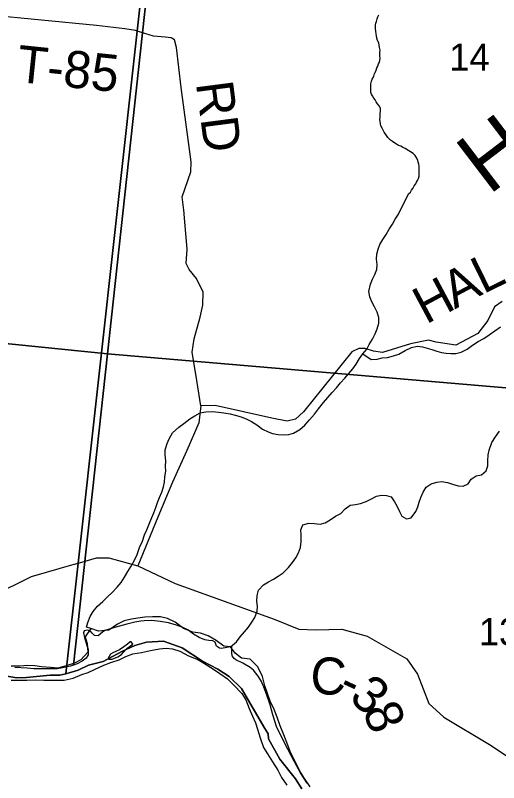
# Model space of a CAD drawing. Extents: x 0 to 1064, y 0 to 440.
# Drawn here: x 283.04 to 294.9, y 158.29 to 177.13 of the extents above; entities that cross this region are included whole.
import ezdxf

# ---------------------------------------------------------------- set-up
doc = ezdxf.new("R2010")
doc.units = 0
for name, color, linetype in [('GM_X_County_Road', 7, 'Continuous'), ('GM_X_County_Road_Text', 7, 'Continuous'), ('GM_X_Major_River', 7, 'Continuous'), ('GM_X_Minor_River', 7, 'Continuous'), ('GM_X_Minor_River_Text', 7, 'Continuous'), ('GM_X_Section', 7, 'Continuous'), ('GM_X_Section_Text', 7, 'Continuous'), ('GM_X_Township', 7, 'Continuous'), ('GM_X_Township_Road', 7, 'Continuous'), ('GM_X_Township_Road_Text', 7, 'Continuous')]:
    doc.layers.add(name, color=color, linetype=linetype)

msp = doc.modelspace()

# ---------------------------------------------------------------- linework, layer by layer
at = {"layer": 'GM_X_County_Road'}
for points in [[(284.494, 163.655), (284.58, 163.68), (284.613, 163.689), (285.034, 163.809), (285.332, 163.81), (286.051, 163.614), (286.96, 163.179), (289.392, 162.302), (290.001, 162.054), (290.414, 162.04), (291.058, 162.059), (291.675, 161.884), (292.648, 161.325), (292.908, 160.95), (293.187, 160.234), (293.557, 159.899), (294.68, 159.223), (295.988, 158.354)], [(271.206, 161.214), (271.641, 161.103), (272.417, 161.034), (272.989, 161.054), (273.696, 161.18), (274.566, 161.231), (274.953, 161.157), (275.259, 160.97), (275.816, 160.826), (276.551, 160.824), (276.82, 160.904), (277.737, 161.216), (278.414, 161.386), (278.804, 161.409), (279.26, 161.413), (280.098, 161.713), (281.25, 162.239), (282.459, 162.866), (283.44, 163.352), (284.489, 163.654), (284.494, 163.655)]]:
    msp.add_lwpolyline(points, dxfattribs=at)
at = {"layer": 'GM_X_Major_River'}
for points in [[(290.278, 158.182), (290.137, 158.392), (290.015, 158.589), (289.911, 158.805), (289.806, 159.008), (289.732, 159.204), (289.63, 159.462), (289.544, 159.682), (289.471, 159.897), (289.39, 160.087), (289.298, 160.29), (289.218, 160.499), (289.162, 160.664), (289.107, 160.89), (288.991, 161.13), (288.802, 161.323), (288.589, 161.34), (288.434, 161.466), (288.323, 161.62), (288.159, 161.637), (287.968, 161.781), (287.77, 161.895), (287.583, 161.955), (287.395, 161.984), (287.166, 162.069), (286.964, 162.225), (286.777, 162.321), (286.608, 162.356), (286.407, 162.355), (286.218, 162.347), (286.048, 162.327), (285.889, 162.301), (285.711, 162.257), (285.545, 162.176), (285.334, 162.035), (285.084, 162.005), (284.891, 162.071), (284.758, 161.868), (284.803, 161.702), (284.822, 161.495), (284.652, 161.299), (284.492, 161.218), (284.29, 161.156), (284.082, 161.101), (283.906, 161.117), (283.687, 161.129), (283.517, 161.157), (283.347, 161.162), (283.152, 161.148), (282.939, 161.148)], [(285.436, 161.474), (285.374, 161.439), (285.342, 161.385), (285.317, 161.343), (285.334, 161.319), (285.419, 161.323), (285.555, 161.374), (285.648, 161.438), (285.704, 161.498), (285.779, 161.581), (285.928, 161.686)], [(285.928, 161.686), (285.887, 161.742), (285.856, 161.743), (285.794, 161.684), (285.701, 161.625), (285.601, 161.549), (285.522, 161.514), (285.436, 161.474)], [(282.936, 160.801), (283.137, 160.803), (283.32, 160.804), (283.527, 160.811), (283.739, 160.806), (283.897, 160.802), (284.08, 160.803), (284.238, 160.805), (284.458, 160.854), (284.674, 160.946), (284.827, 160.991), (284.987, 161.066), (285.209, 161.176), (285.381, 161.238), (285.589, 161.306), (285.75, 161.387), (285.922, 161.45), (286.141, 161.481), (286.362, 161.53), (286.582, 161.573), (286.746, 161.587), (286.898, 161.577), (287.079, 161.512), (287.295, 161.403), (287.518, 161.313), (287.686, 161.217), (287.907, 161.072), (288.062, 160.965), (288.248, 160.833), (288.408, 160.683), (288.597, 160.478), (288.697, 160.317), (288.782, 160.108), (288.863, 159.918), (288.938, 159.758), (288.982, 159.599), (289.05, 159.391), (289.135, 159.152), (289.228, 158.992), (289.351, 158.8), (289.48, 158.597), (289.572, 158.412), (289.707, 158.226)]]:
    msp.add_lwpolyline(points, dxfattribs=at)
at = {"layer": 'GM_X_Minor_River'}
for points in [[(292.445, 172.252), (292.692, 172.751), (292.742, 172.792), (292.768, 172.834), (292.794, 172.882), (292.832, 172.941), (292.871, 172.995), (292.884, 173.037), (292.916, 173.078), (292.936, 173.126), (292.95, 173.18), (292.957, 173.223), (292.953, 173.284), (292.949, 173.338), (292.956, 173.381), (292.952, 173.423), (292.947, 173.472), (292.931, 173.521), (292.92, 173.564), (292.897, 173.625), (292.851, 173.687), (292.804, 173.737), (292.744, 173.782), (292.703, 173.807), (292.613, 173.859), (292.547, 173.891), (292.499, 173.917), (292.445, 173.937), (292.397, 173.969), (292.356, 173.994), (292.296, 174.032), (292.248, 174.064), (292.184, 174.133), (292.137, 174.201), (292.097, 174.263), (292.068, 174.313), (292.045, 174.356), (292.016, 174.418), (292, 174.467), (291.995, 174.521), (291.991, 174.582), (291.993, 174.625), (291.995, 174.679), (291.996, 174.722), (292.004, 174.776), (292, 174.849), (291.972, 174.905), (291.931, 174.954), (291.896, 175.004), (291.873, 175.053), (291.844, 175.097), (291.809, 175.152), (291.78, 175.196), (291.763, 175.239), (291.765, 175.293), (291.767, 175.336), (291.769, 175.397), (291.77, 175.451), (291.785, 175.511), (291.798, 175.56), (291.837, 175.631), (291.851, 175.679), (291.871, 175.727), (291.897, 175.787), (291.917, 175.841), (291.937, 175.883), (291.957, 175.937), (291.977, 175.979), (291.984, 176.021), (291.992, 176.076), (291.988, 176.131), (291.989, 176.173), (291.991, 176.222), (291.993, 176.276), (291.983, 176.343), (291.972, 176.398), (291.962, 176.453), (291.933, 176.515), (291.917, 176.57), (291.907, 176.631), (291.896, 176.674), (291.886, 176.741), (291.882, 176.802), (291.883, 176.844), (291.885, 176.899), (291.893, 176.941), (291.906, 176.983), (291.921, 177.043), (291.94, 177.091), (291.966, 177.145)], [(292.301, 172.005), (292.364, 172.125), (292.445, 172.252)], [(284.891, 162.071), (284.791, 162.106), (284.817, 162.221), (284.874, 162.366), (284.949, 162.486), (285.061, 162.618), (285.185, 162.738), (285.302, 162.851), (285.419, 162.959), (285.543, 163.084), (285.636, 163.204), (285.717, 163.331), (285.805, 163.469), (285.88, 163.601), (285.968, 163.752), (286.031, 163.891), (286.088, 164.06), (286.164, 164.217), (286.209, 164.374), (286.266, 164.494), (286.336, 164.663), (286.393, 164.796), (286.437, 164.911), (286.488, 165.044), (286.532, 165.165), (286.583, 165.291), (286.64, 165.424), (286.679, 165.551), (286.699, 165.666), (286.713, 165.794), (286.734, 165.933), (286.73, 166.055), (286.732, 166.194), (286.716, 166.334), (286.718, 166.462), (286.764, 166.619), (286.814, 166.734), (286.896, 166.878), (287.056, 167.015), (287.173, 167.105), (287.321, 167.224), (287.45, 167.295), (287.579, 167.365), (287.719, 167.394), (287.877, 167.403), (288.029, 167.389), (288.162, 167.368), (288.314, 167.348), (288.435, 167.315), (288.58, 167.27), (288.719, 167.214), (288.84, 167.157), (288.966, 167.076), (289.11, 166.964), (289.243, 166.901), (289.357, 166.863), (289.491, 166.837), (289.637, 166.828), (289.752, 166.839), (289.868, 166.873), (290.022, 166.962), (290.145, 167.063), (290.263, 167.201), (290.387, 167.339), (290.48, 167.471), (290.604, 167.621), (290.71, 167.747), (290.821, 167.867), (290.92, 167.986), (291.026, 168.106), (291.131, 168.22), (291.23, 168.334), (291.323, 168.448), (291.404, 168.568), (291.492, 168.7), (291.573, 168.815), (291.666, 168.935), (291.729, 169.049), (291.804, 169.175), (291.873, 169.308), (291.924, 169.435), (291.962, 169.568), (291.965, 169.707), (291.918, 169.842), (291.86, 169.97), (291.795, 170.093), (291.742, 170.221), (291.72, 170.349), (291.76, 170.525), (291.81, 170.652), (291.867, 170.766), (291.912, 170.887), (291.926, 171.014), (291.904, 171.142), (291.912, 171.264), (291.944, 171.385), (291.989, 171.505), (292.064, 171.626), (292.139, 171.746), (292.22, 171.878), (292.301, 172.005)], [(291.573, 168.815), (291.771, 168.678), (291.923, 168.687), (292.045, 168.716), (292.173, 168.726), (292.32, 168.772), (292.454, 168.813), (292.608, 168.901), (292.767, 168.972), (292.901, 169.006), (293.035, 168.986), (293.15, 168.959), (293.265, 168.927), (293.385, 168.883), (293.5, 168.851), (293.616, 168.831), (293.731, 168.829), (293.853, 168.827), (293.981, 168.855), (294.128, 168.932), (294.263, 169.027), (294.405, 169.122), (294.54, 169.193), (294.675, 169.288), (294.81, 169.383), (294.952, 169.478)], [(288.323, 161.62), (288.469, 161.744), (288.562, 161.864), (288.668, 161.989), (288.761, 162.103), (288.842, 162.224), (288.917, 162.344), (288.98, 162.495), (288.988, 162.622), (288.972, 162.744), (288.974, 162.884), (289.007, 163.011), (289.131, 163.142), (289.254, 163.219), (289.376, 163.284), (289.493, 163.361), (289.616, 163.439), (289.746, 163.57), (289.845, 163.69), (289.926, 163.81), (289.989, 163.931), (290.04, 164.064), (290.055, 164.209), (290.057, 164.367), (290.047, 164.495), (290.098, 164.616), (290.244, 164.656), (290.372, 164.648), (290.524, 164.633), (290.646, 164.668), (290.769, 164.739), (290.898, 164.828), (291.027, 164.898), (291.138, 165.012), (291.261, 165.101), (291.389, 165.117), (291.517, 165.146), (291.652, 165.192), (291.768, 165.251), (291.909, 165.322), (292.031, 165.344), (292.153, 165.342), (292.268, 165.304), (292.351, 165.187), (292.415, 165.065), (292.474, 164.948), (292.527, 164.832), (292.641, 164.763), (292.757, 164.792), (292.875, 164.942), (292.92, 165.057), (292.952, 165.171), (292.997, 165.286), (293.054, 165.419), (293.123, 165.545), (293.246, 165.629), (293.386, 165.663), (293.508, 165.679), (293.647, 165.659), (293.774, 165.614), (293.907, 165.575), (294.029, 165.567), (294.158, 165.626), (294.226, 165.741), (294.349, 165.824), (294.483, 165.846), (294.601, 165.947), (294.639, 166.068), (294.641, 166.19), (294.65, 166.335), (294.67, 166.456), (294.734, 166.638), (294.827, 166.776), (294.927, 166.92)]]:
    msp.add_lwpolyline(points, dxfattribs=at)
at = {"layer": 'GM_X_Section'}
for points in [[(271.692, 187.055), (287.113, 185.421), (285.299, 168.818), (269.974, 170.372)], [(287.113, 185.421), (302.913, 183.69), (301.499, 167.436), (285.299, 168.818)]]:
    msp.add_lwpolyline(points, close=True, dxfattribs=at)
for points in [[(269.974, 170.372), (285.299, 168.818), (284.465, 161.175), (284.397, 161.146), (284.197, 161.107), (284.069, 161.085), (283.857, 161.083), (283.494, 161.084), (283.33, 161.099), (283.028, 161.111)], [(290.203, 158.274), (290.038, 158.531), (289.892, 158.801), (289.728, 159.113), (289.587, 159.376), (289.453, 159.663), (289.362, 159.956), (289.294, 160.2), (289.208, 160.462), (289.138, 160.633), (289.08, 160.767), (288.998, 160.902), (288.886, 161.049), (288.808, 161.118), (288.622, 161.218), (288.454, 161.3), (288.412, 161.337), (288.359, 161.405), (288.354, 161.472), (288.357, 161.629), (288.23, 161.607), (288.102, 161.579), (288.054, 161.592), (287.982, 161.642), (287.947, 161.74), (287.887, 161.771), (287.79, 161.779), (287.694, 161.793), (287.549, 161.85), (287.418, 161.937), (287.274, 162.043), (287.154, 162.1), (286.998, 162.151), (286.799, 162.21), (286.599, 162.244), (286.388, 162.266), (286.206, 162.257), (286.121, 162.253), (285.975, 162.225), (285.774, 162.18), (285.506, 162.107), (285.238, 162.027), (285.183, 161.985), (285.072, 161.891), (284.981, 161.898), (284.928, 161.96), (284.886, 162.003), (284.814, 162.029), (284.729, 162.018), (284.716, 161.964), (284.738, 161.854), (284.795, 161.659), (284.829, 161.556), (284.827, 161.429), (284.777, 161.345), (284.685, 161.268), (284.556, 161.203), (284.465, 161.175), (285.299, 168.818), (301.499, 167.436)]]:
    msp.add_lwpolyline(points, dxfattribs=at)
at = {"layer": 'GM_X_Township'}
for points in [[(290.071, 158.133), (289.92, 158.381), (289.536, 158.867), (289.256, 159.361), (289.247, 159.482), (289.144, 159.661), (288.591, 160.596), (288.29, 160.893), (288.014, 161.074), (287.636, 161.273), (287.133, 161.6), (286.68, 161.759), (286.257, 161.733), (285.978, 161.657), (285.671, 161.519), (285.199, 161.264), (284.833, 161.169), (284.584, 161.049), (284.279, 160.96), (284.58, 163.68), (286.03, 176.744), (286.983, 185.335), (287.73, 191.491), (288.677, 200.756)], [(286.983, 185.335), (286.03, 176.744), (284.58, 163.68), (284.279, 160.96), (284.136, 160.93), (283.899, 160.929), (283.315, 160.871), (283.079, 160.864), (282.786, 160.911)], [(282.786, 160.911), (283.079, 160.864), (283.315, 160.871), (283.899, 160.929), (284.136, 160.93), (284.279, 160.96), (284.584, 161.049), (284.833, 161.169), (285.199, 161.264), (285.671, 161.519), (285.978, 161.657), (286.257, 161.733), (286.68, 161.759), (287.133, 161.6), (287.636, 161.273), (288.014, 161.074), (288.29, 160.893), (288.591, 160.596), (289.144, 159.661), (289.247, 159.482), (289.256, 159.361), (289.536, 158.867), (289.92, 158.381), (290.071, 158.133)]]:
    msp.add_lwpolyline(points, dxfattribs=at)
at = {"layer": 'GM_X_Township_Road'}
for points in [[(286.085, 176.727), (286.03, 176.744), (285.994, 176.755), (285.726, 176.801), (285.036, 176.878), (279.628, 177.406), (279.304, 177.457), (279.154, 177.498), (278.983, 177.585), (278.78, 177.736), (278.658, 177.851), (278.551, 178.011), (278.526, 178.177), (278.602, 178.846), (278.566, 178.94), (278.487, 179.033), (278.346, 179.066), (275.649, 179.374)], [(287.183, 172.27), (287.177, 172.345), (287.139, 172.676), (287.351, 173.287), (287.355, 173.53), (287.113, 175.359), (286.994, 176.342), (286.946, 176.531), (286.862, 176.579), (286.722, 176.594), (286.436, 176.619), (286.218, 176.685), (286.085, 176.727)], [(287.596, 167.54), (287.492, 168.162), (287.378, 168.862), (287.433, 169.189), (287.577, 169.721), (287.643, 170.011), (287.649, 170.333), (287.491, 170.67), (287.307, 170.892), (287.231, 171.033), (287.256, 171.385), (287.185, 172.25), (287.183, 172.27)], [(294.992, 170.103), (294.799, 169.971), (294.641, 169.64), (294.392, 169.317), (293.852, 169.029), (293.373, 169.105), (293.18, 169.157), (292.741, 169.062), (292.05, 168.849), (291.832, 168.884), (291.627, 168.948), (291.469, 168.951), (291.303, 168.863), (290.115, 167.391), (289.917, 167.212), (289.715, 167.161), (289.34, 167.241), (287.943, 167.552), (287.596, 167.54), (287.546, 167.122), (287.253, 166.447), (286.898, 165.664), (286.536, 164.808), (286.051, 163.614)]]:
    msp.add_lwpolyline(points, dxfattribs=at)

# ---------------------------------------------------------------- texts
at = {"layer": 'GM_X_County_Road_Text'}
for s, rotation, p in [('C', 356.8487, (290.263, 160.477)), ('-', 335.1807, (290.921, 160.458)), ('3', 318.2584, (291.201, 160.34)), ('8', 291.6835, (291.555, 160.058))]:
    msp.add_text(s, height=0.909, rotation=rotation, dxfattribs=at).set_placement(p)
at = {"layer": 'GM_X_Minor_River_Text'}
msp.add_text('Halls', height=1.5151, rotation=37.3412, dxfattribs=at).set_placement((294.661, 172.699))
at = {"layer": 'GM_X_Section_Text'}
for s, p in [('14', (293.689, 175.769)), ('13', (294.416, 161.657))]:
    msp.add_text(s, height=0.6697, rotation=0, dxfattribs=at).set_placement(p)
at = {"layer": 'GM_X_Township_Road_Text'}
for s, height, rotation, p in [('T-85', 0.9091, 354.0843, (283.049, 175.5)), ('RD', 0.9091, 277.431, (287.471, 175.463)), ('L', 0.909, 26.1396, (294.526, 170.28)), ('A', 0.909, 27.9956, (293.827, 169.908)), ('H', 0.909, 28.0706, (293.121, 169.532))]:
    msp.add_text(s, height=height, rotation=rotation, dxfattribs=at).set_placement(p)

doc.saveas('drawing.dxf')
